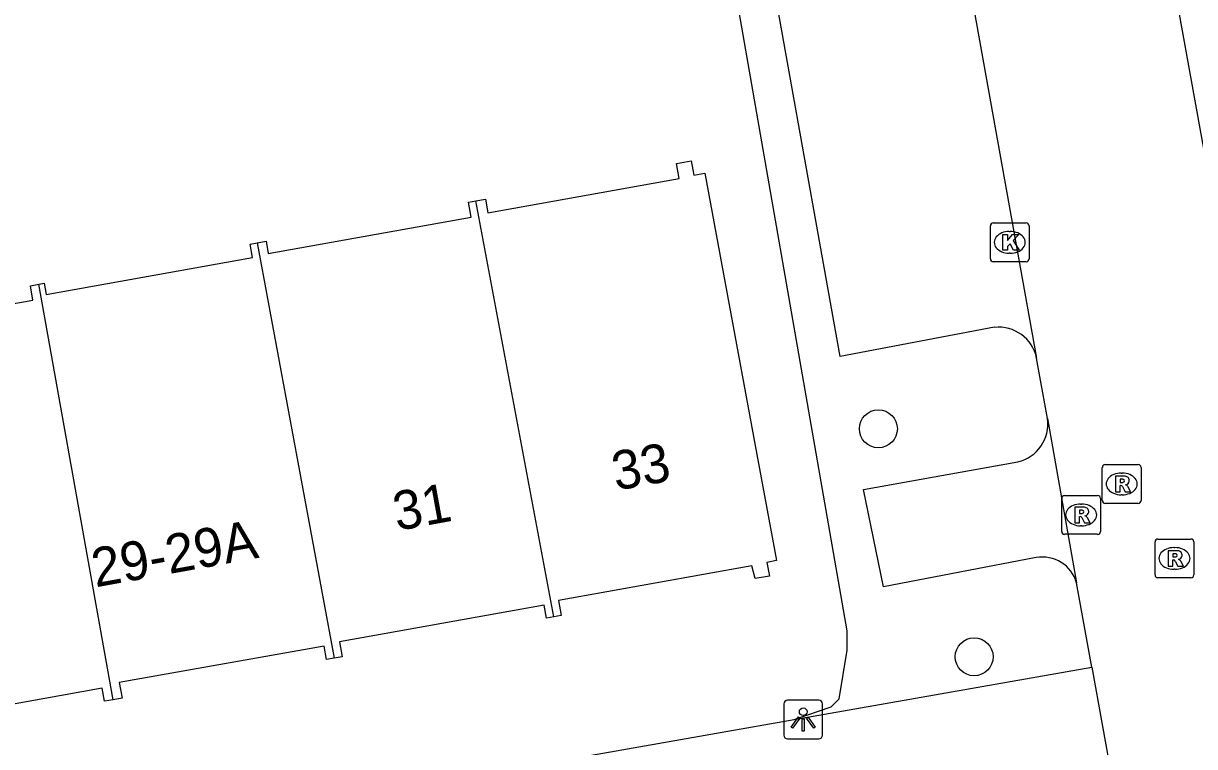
# Model space of a CAD drawing. Extents: x 157793 to 159380, y 380882 to 382313.
# Drawn here: x 158481.12 to 158511.33, y 381391.81 to 381410.46 of the extents above; entities that cross this region are included whole.
import ezdxf

# ---------------------------------------------------------------- set-up
doc = ezdxf.new("R2010")
doc.units = 0
for name, color, linetype in [('IMGEO_Boom', 7, 'Continuous'), ('IMGEO_Kolk', 7, 'Continuous'), ('IMGEO_Lichtpunt', 7, 'Continuous'), ('IMGEO_Pand', 7, 'Continuous'), ('IMGEO_Pand_nummerreeks', 7, 'Continuous'), ('IMGEO_Rijbaan_lokaal_open', 7, 'Continuous'), ('IMGEO_Rioolput', 7, 'Continuous'), ('IMGEO_Voetpad_open', 7, 'Continuous')]:
    doc.layers.add(name, color=color, linetype=linetype)

msp = doc.modelspace()

# ---------------------------------------------------------------- linework, layer by layer
at = {"layer": 'IMGEO_Boom'}
for centre in [(158503.174, 381400.006), (158505.644, 381394.127)]:
    msp.add_circle(centre, 0.489, dxfattribs=at)
at = {"layer": 'IMGEO_Kolk'}
for p, q in [((158506.137, 381405.312), (158506.989, 381405.312)), ((158506.062, 381404.386), (158506.062, 381405.238)), ((158506.55, 381405.092), (158506.575, 381405.092)), ((158507.063, 381405.238), (158507.063, 381404.386)), ((158506.573, 381404.532), (158506.548, 381404.532)), ((158506.989, 381404.312), (158506.137, 381404.312))]:
    msp.add_line(p, q, dxfattribs=at)
for points in [[(158506.137, 381405.312), (158506.989, 381405.312)], [(158506.062, 381404.386), (158506.062, 381405.238)], [(158506.383, 381405.012), (158506.506, 381405.012), (158506.506, 381404.861), (158506.636, 381405.012), (158506.8, 381405.012), (158506.654, 381404.861), (158506.807, 381404.612), (158506.655, 381404.612), (158506.57, 381404.776), (158506.506, 381404.709), (158506.506, 381404.612), (158506.383, 381404.612), (158506.383, 381405.012)], [(158507.063, 381405.238), (158507.063, 381404.386)], [(158506.989, 381404.312), (158506.137, 381404.312)]]:
    msp.add_lwpolyline(points, dxfattribs=at)
for centre, start, end in [((158506.139, 381405.236), 91.552, 178.448), ((158506.139, 381405.236), 91.552, 178.448), ((158506.987, 381405.236), 1.552, 88.448), ((158506.987, 381405.236), 1.552, 88.448), ((158506.139, 381404.388), 181.552, 268.448), ((158506.139, 381404.388), 181.552, 268.448), ((158506.987, 381404.388), 271.552, 358.448), ((158506.987, 381404.388), 271.552, 358.448)]:
    msp.add_arc(centre, 0.0765, start, end, dxfattribs=at)
for centre, major_axis, ratio, start_param, end_param in [((158506.549, 381404.812), (-0.387, 0.002), 0.722429, 4.712389, 7.853982), ((158506.574, 381404.812), (-0.39, 0.002), 0.717154, 1.570796, 4.712389)]:
    msp.add_ellipse(centre, major_axis=major_axis, ratio=ratio, start_param=start_param, end_param=end_param, dxfattribs=at)
at = {"layer": 'IMGEO_Lichtpunt'}
for p, q in [((158501.638, 381393.006), (158500.83, 381393.006)), ((158501.638, 381393.006), (158500.83, 381393.006)), ((158500.736, 381392.911), (158500.736, 381392.104)), ((158500.736, 381392.911), (158500.736, 381392.104)), ((158501.732, 381392.104), (158501.732, 381392.911)), ((158501.732, 381392.104), (158501.732, 381392.911)), ((158500.83, 381392.01), (158501.638, 381392.01)), ((158500.83, 381392.01), (158501.638, 381392.01))]:
    msp.add_line(p, q, dxfattribs=at)
for points in [[(158501.11, 381392.575), (158501.149, 381392.547), (158500.961, 381392.285), (158500.923, 381392.312), (158501.11, 381392.575)], [(158501.212, 381392.527), (158501.259, 381392.527), (158501.259, 381392.205), (158501.212, 381392.205), (158501.212, 381392.527)], [(158501.322, 381392.547), (158501.36, 381392.574), (158501.547, 381392.312), (158501.508, 381392.284), (158501.322, 381392.547)]]:
    msp.add_lwpolyline(points, dxfattribs=at)
msp.add_circle((158501.235, 381392.709), 0.0994, dxfattribs=at)
for centre, start, end in [((158500.83, 381392.911), 90, 180), ((158500.83, 381392.911), 90, 180), ((158501.638, 381392.911), 0, 90), ((158501.638, 381392.911), 0, 90), ((158500.83, 381392.104), 180, 270), ((158500.83, 381392.104), 180, 270), ((158501.638, 381392.104), 270, 0), ((158501.638, 381392.104), 270, 360)]:
    msp.add_arc(centre, 0.0946, start, end, dxfattribs=at)
at = {"layer": 'IMGEO_Pand'}
for points in [[(158492.788, 381405.884), (158493.04, 381405.929), (158493.103, 381405.577), (158498.032, 381406.459), (158497.963, 381406.844), (158498.344, 381406.912), (158498.41, 381406.543), (158498.698, 381406.595), (158500, 381399.572), (158500.55, 381396.606), (158500.301, 381396.561), (158500.365, 381396.203), (158500, 381396.147), (158499.913, 381396.474), (158494.926, 381395.582), (158494.996, 381395.192), (158494.805, 381395.158)], [(158487.151, 381404.799), (158487.383, 381404.84), (158487.439, 381404.526), (158492.669, 381405.462), (158492.6, 381405.851), (158492.788, 381405.884)], [(158494.805, 381395.158), (158492.788, 381405.884)], [(158481.518, 381403.732), (158481.655, 381403.757), (158481.707, 381403.469), (158487.029, 381404.42), (158486.967, 381404.766), (158487.151, 381404.799)], [(158487.151, 381404.799), (158489.138, 381394.091)], [(158472.987, 381401.837), (158475.915, 381402.357), (158475.868, 381402.623), (158476.192, 381402.681), (158476.241, 381402.407), (158481.368, 381403.324), (158481.302, 381403.693), (158481.518, 381403.732)], [(158483.44, 381393.021), (158481.518, 381403.732)], [(158483.44, 381393.021), (158483.216, 381392.981), (158483.156, 381393.315), (158478.085, 381392.408), (158478.157, 381392.006), (158477.788, 381391.94), (158477.723, 381392.304), (158477.516, 381392.378), (158476.77, 381396.551), (158474.035, 381396.043)], [(158494.805, 381395.158), (158494.614, 381395.124), (158494.554, 381395.46), (158489.272, 381394.515), (158489.342, 381394.127), (158489.138, 381394.091)], [(158489.138, 381394.091), (158488.937, 381394.055), (158488.875, 381394.404), (158483.593, 381393.46), (158483.665, 381393.061), (158483.44, 381393.021)]]:
    msp.add_lwpolyline(points, dxfattribs=at)
at = {"layer": 'IMGEO_Rijbaan_lokaal_open'}
for points in [[(158512.388, 381402.713), (158509.868, 381416.643)], [(158504.758, 381415.72), (158507.256, 381401.828)], [(158507.539, 381400.271), (158507.256, 381401.828)], [(158507.539, 381400.271), (158508.288, 381396.031)], [(158508.68, 381393.861), (158508.288, 381396.031)], [(158508.68, 381393.861), (158509.214, 381390.904)]]:
    msp.add_lwpolyline(points, dxfattribs=at)
at = {"layer": 'IMGEO_Rioolput'}
for p, q in [((158508.95, 381398.157), (158508.95, 381399.009)), ((158509.025, 381399.083), (158509.877, 381399.083)), ((158509.951, 381399.009), (158509.951, 381398.157)), ((158509.438, 381398.863), (158509.463, 381398.863)), ((158507.903, 381397.358), (158507.903, 381398.21)), ((158507.978, 381398.284), (158508.83, 381398.284)), ((158508.391, 381398.064), (158508.416, 381398.064)), ((158508.904, 381398.21), (158508.904, 381397.358)), ((158509.877, 381398.083), (158509.025, 381398.083)), ((158509.461, 381398.303), (158509.436, 381398.303)), ((158508.414, 381397.504), (158508.389, 381397.504)), ((158508.83, 381397.284), (158507.978, 381397.284)), ((158510.385, 381397.162), (158511.237, 381397.162)), ((158510.31, 381396.236), (158510.31, 381397.088)), ((158510.798, 381396.942), (158510.823, 381396.942)), ((158511.311, 381397.088), (158511.311, 381396.236)), ((158510.821, 381396.382), (158510.796, 381396.382)), ((158511.237, 381396.162), (158510.385, 381396.162))]:
    msp.add_line(p, q, dxfattribs=at)
for points in [[(158508.95, 381398.157), (158508.95, 381399.009)], [(158509.025, 381399.083), (158509.877, 381399.083)], [(158509.951, 381399.009), (158509.951, 381398.157)], [(158509.539, 381398.781), (158509.287, 381398.783), (158509.287, 381398.383)], [(158509.465, 381398.702), (158509.411, 381398.702), (158509.411, 381398.621)], [(158509.287, 381398.383), (158509.411, 381398.383), (158509.411, 381398.545), (158509.422, 381398.545)], [(158509.411, 381398.621), (158509.463, 381398.621)], [(158509.469, 381398.516), (158509.54, 381398.383), (158509.68, 381398.383), (158509.615, 381398.509)], [(158507.903, 381397.358), (158507.903, 381398.21)], [(158507.978, 381398.284), (158508.83, 381398.284)], [(158508.904, 381398.21), (158508.904, 381397.358)], [(158509.877, 381398.083), (158509.025, 381398.083)], [(158508.492, 381397.982), (158508.24, 381397.984), (158508.24, 381397.584)], [(158508.418, 381397.903), (158508.364, 381397.903), (158508.364, 381397.822)], [(158508.364, 381397.822), (158508.416, 381397.822)], [(158508.24, 381397.584), (158508.364, 381397.584), (158508.364, 381397.746), (158508.375, 381397.746)], [(158508.422, 381397.717), (158508.493, 381397.584), (158508.633, 381397.584), (158508.568, 381397.71)], [(158508.83, 381397.284), (158507.978, 381397.284)], [(158510.385, 381397.162), (158511.237, 381397.162)], [(158510.31, 381396.236), (158510.31, 381397.088)], [(158510.899, 381396.86), (158510.647, 381396.862), (158510.647, 381396.462)], [(158511.311, 381397.088), (158511.311, 381396.236)], [(158510.647, 381396.462), (158510.771, 381396.462), (158510.771, 381396.624), (158510.782, 381396.624)], [(158510.825, 381396.781), (158510.771, 381396.781), (158510.771, 381396.7)], [(158510.771, 381396.7), (158510.823, 381396.7)], [(158510.829, 381396.595), (158510.9, 381396.462), (158511.04, 381396.462), (158510.975, 381396.588)], [(158511.237, 381396.162), (158510.385, 381396.162)]]:
    msp.add_lwpolyline(points, dxfattribs=at)
for centre, radius, start, end in [((158509.027, 381399.007), 0.0765, 91.552, 178.448), ((158509.027, 381399.007), 0.0765, 91.552, 178.448), ((158509.875, 381399.007), 0.0765, 1.552, 88.448), ((158509.875, 381399.007), 0.0765, 1.552, 88.448), ((158509.471, 381398.606), 0.0964, 77.0061, 93.1865), ((158509.485, 381398.663), 0.0378, 276.6634, 79.6772), ((158509.538, 381398.671), 0.109, 350.3612, 89.416), ((158509.421, 381398.492), 0.0533, 26.0293, 88.6989), ((158509.447, 381398.81), 0.19, 274.7715, 282.9687), ((158509.536, 381398.671), 0.112, 277.5842, 350.9817), ((158509.52, 381398.456), 0.108, 29.5134, 73.7905), ((158507.98, 381398.208), 0.0765, 91.552, 178.448), ((158507.98, 381398.208), 0.0765, 91.552, 178.448), ((158508.828, 381398.208), 0.0765, 1.552, 88.448), ((158508.828, 381398.208), 0.0765, 1.552, 88.448), ((158509.027, 381398.159), 0.0765, 181.552, 268.448), ((158509.027, 381398.159), 0.0765, 181.552, 268.448), ((158509.875, 381398.159), 0.0765, 271.552, 358.448), ((158509.875, 381398.159), 0.0765, 271.552, 358.448), ((158508.4, 381398.011), 0.19, 274.7715, 282.9687), ((158508.424, 381397.807), 0.0964, 77.0061, 93.1865), ((158508.438, 381397.864), 0.0378, 276.6634, 79.6772), ((158508.491, 381397.872), 0.109, 350.3612, 89.416), ((158508.489, 381397.872), 0.112, 277.5842, 350.9817), ((158508.473, 381397.657), 0.108, 29.5134, 73.7905), ((158508.374, 381397.693), 0.0533, 26.0293, 88.6989), ((158507.98, 381397.36), 0.0765, 181.552, 268.448), ((158507.98, 381397.36), 0.0765, 181.552, 268.448), ((158508.828, 381397.36), 0.0765, 271.552, 358.448), ((158508.828, 381397.36), 0.0765, 271.552, 358.448), ((158510.387, 381397.086), 0.0765, 91.552, 178.448), ((158510.387, 381397.086), 0.0765, 91.552, 178.448), ((158511.235, 381397.086), 0.0765, 1.552, 88.448), ((158511.235, 381397.086), 0.0765, 1.552, 88.448), ((158510.898, 381396.75), 0.109, 350.3612, 89.416), ((158510.781, 381396.571), 0.0533, 26.0293, 88.6989), ((158510.807, 381396.889), 0.19, 274.7715, 282.9687), ((158510.831, 381396.685), 0.0964, 77.0061, 93.1865), ((158510.845, 381396.742), 0.0378, 276.6634, 79.6772), ((158510.896, 381396.75), 0.112, 277.5842, 350.9817), ((158510.88, 381396.535), 0.108, 29.5134, 73.7905), ((158510.387, 381396.238), 0.0765, 181.552, 268.448), ((158510.387, 381396.238), 0.0765, 181.552, 268.448), ((158511.235, 381396.238), 0.0765, 271.552, 358.448), ((158511.235, 381396.238), 0.0765, 271.552, 358.448)]:
    msp.add_arc(centre, radius, start, end, dxfattribs=at)
for centre, major_axis, ratio, start_param, end_param in [((158509.437, 381398.583), (-0.387, 0.002), 0.722429, 4.712389, 7.853982), ((158509.462, 381398.583), (-0.39, 0.002), 0.717154, 1.570796, 4.712389), ((158508.39, 381397.784), (-0.387, 0.002), 0.722429, 4.712389, 7.853982), ((158508.415, 381397.784), (-0.39, 0.002), 0.717154, 1.570796, 4.712389), ((158510.797, 381396.662), (-0.387, 0.002), 0.722429, 4.712389, 7.853982), ((158510.822, 381396.662), (-0.39, 0.002), 0.717154, 1.570796, 4.712389)]:
    msp.add_ellipse(centre, major_axis=major_axis, ratio=ratio, start_param=start_param, end_param=end_param, dxfattribs=at)
at = {"layer": 'IMGEO_Voetpad_open'}
for points in [[(158501.001, 381392.51), (158501.958, 381392.834), (158502.166, 381393.042), (158502.367, 381394.297), (158502.366, 381394.792), (158498.921, 381414.552), (158501.479, 381414.986), (158501.261, 381416.514), (158501.402, 381416.57), (158500.854, 381419.813)], [(158506.169, 381402.621), (158502.192, 381401.868), (158499.958, 381414.303), (158503.963, 381415.014)], [(158507.241, 381396.685), (158503.303, 381395.927), (158502.792, 381398.439), (158506.772, 381399.152)], [(158474.035, 381396.043), (158475.493, 381388.023), (158501.001, 381392.51)], [(158501.001, 381392.51), (158508.68, 381393.861)]]:
    msp.add_lwpolyline(points, dxfattribs=at)
for centre, radius, start, end in [((158506.271, 381401.619), 1.007, 11.9651, 95.8111), ((158506.537, 381400.136), 1.012, 283.4596, 7.6843), ((158507.404, 381395.781), 0.918, 15.7821, 100.2366)]:
    msp.add_arc(centre, radius, start, end, dxfattribs=at)

# ---------------------------------------------------------------- texts
at = {"layer": 'IMGEO_Pand_nummerreeks'}
for s, rotation, p in [('33', 10.4011, (158496.403, 381398.407)), ('31', 10.4011, (158490.756, 381397.37)), ('29-29A', 10.272, (158482.979, 381395.915))]:
    msp.add_text(s, height=1, rotation=rotation, dxfattribs=at).set_placement(p)

doc.saveas('drawing.dxf')
